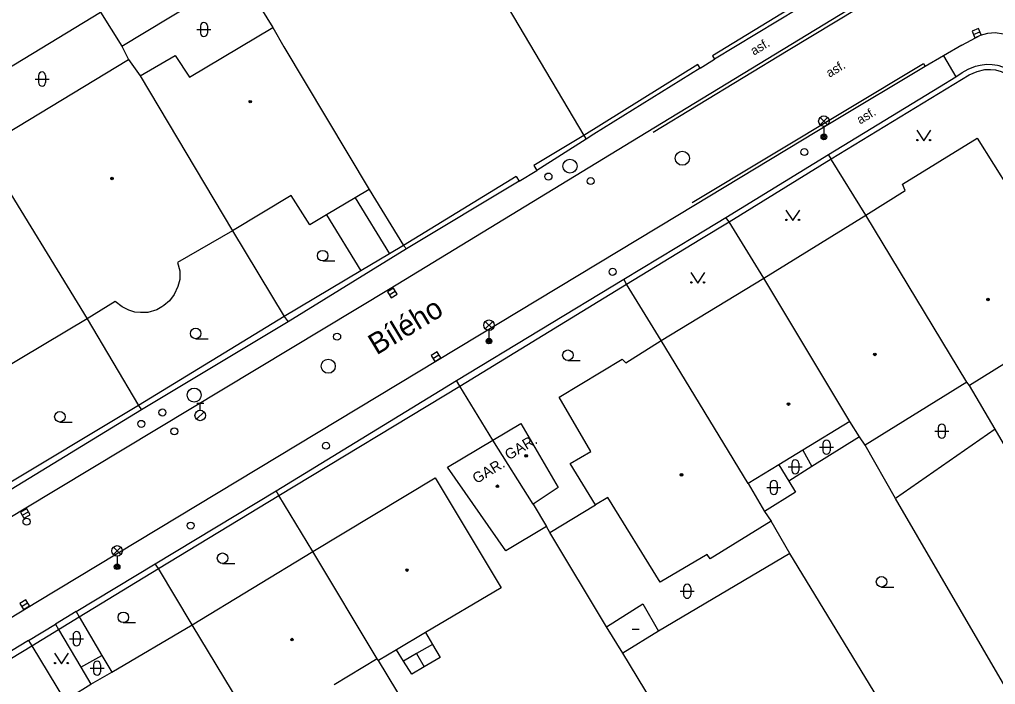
# Model space of a CAD drawing. Extents: x -600391 to -599491, y -1160176 to -1159402.
# Drawn here: x -600105.3 to -600035.9, y -1160146.8 to -1160099.5 of the extents above; entities that cross this region are included whole.
import ezdxf

# ---------------------------------------------------------------- set-up
doc = ezdxf.new("R2010")
doc.units = 0
for name, color, linetype in [('Level 10', 7, 'Continuous'), ('Level 11', 7, 'Continuous'), ('Level 27', 7, 'Continuous'), ('Level 28', 7, 'Continuous'), ('Level 33', 7, 'Continuous'), ('Level 36', 7, 'Continuous'), ('Level 39', 7, 'Continuous'), ('Level 40', 7, 'Continuous'), ('Level 41', 7, 'Continuous'), ('Level 49', 7, 'Continuous'), ('Level 5', 7, 'Continuous'), ('Level 51', 7, 'Continuous'), ('Level 52', 7, 'Continuous'), ('Level 7', 7, 'Continuous'), ('Level 8', 7, 'Continuous')]:
    doc.layers.add(name, color=color, linetype=linetype)

msp = doc.modelspace()

# ---------------------------------------------------------------- linework, layer by layer
at = {"layer": 'Level 10'}
for points in [[(-600044.07, -1160097.47), (-600060.7, -1160107.59), (-600078.93, -1160118.69), (-600104.94, -1160134.34), (-600126.03, -1160147.1), (-600156.25, -1160165.27)], [(-600038.26, -1160101.36), (-600036.94, -1160100.67), (-600036.4, -1160100.51), (-600035.9, -1160100.47), (-600035.29, -1160100.56), (-600034.44, -1160100.86), (-600034.35, -1160100.92), (-600033.55, -1160101.43), (-600033.08, -1160101.88), (-600032.76, -1160102.32), (-600032.38, -1160102.97), (-600028.93, -1160109.02), (-600028.43, -1160109.91)], [(-600038.26, -1160101.36), (-600039.56, -1160102.14)], [(-600039.56, -1160102.14), (-600040.87, -1160102.88)], [(-600040.87, -1160102.88), (-600047.43, -1160106.83), (-600058.46, -1160113.48), (-600104, -1160140.93), (-600151.18, -1160169.56), (-600152.17, -1160170.31)]]:
    msp.add_lwpolyline(points, dxfattribs=at)
at = {"layer": 'Level 11'}
for points in [[(-600044.07, -1160097.47), (-600043.93, -1160097.69), (-600050.62, -1160101.76), (-600060.21, -1160107.58)], [(-600057.43, -1160112.56), (-600040.99, -1160102.67), (-600040.87, -1160102.88)], [(-600039.56, -1160102.14), (-600038.69, -1160103.61)], [(-600081.42, -1160112.23), (-600078.97, -1160116.2)], [(-600083.45, -1160113.43), (-600081, -1160117.4)], [(-600067.56, -1160136.01), (-600064.32, -1160134.04)], [(-600102.51, -1160142.9), (-600101.03, -1160142)], [(-600101.03, -1160142), (-600099.42, -1160144.76)], [(-600102.51, -1160142.9), (-600100.92, -1160145.58)], [(-600076.41, -1160143.12), (-600078.46, -1160144.34)], [(-600107.31, -1160145.82), (-600104.41, -1160144.06)], [(-600104.41, -1160144.06), (-600102.09, -1160147.91)], [(-600100.92, -1160145.58), (-600099.42, -1160144.76)], [(-600099.42, -1160144.76), (-600098.71, -1160145.94)], [(-600100.92, -1160145.58), (-600100.2, -1160146.79)]]:
    msp.add_lwpolyline(points, dxfattribs=at)
at = {"layer": 'Level 27'}
for p, q in [((-600037.44, -1160100.607), (-600036.98, -1160100.413)), ((-600078.984, -1160119.11), (-600078.556, -1160118.85)), ((-600075.884, -1160123.63), (-600075.456, -1160123.37)), ((-600105.09, -1160134.779), (-600104.65, -1160134.541)), ((-600105.133, -1160141.271), (-600104.707, -1160141.009))]:
    msp.add_line(p, q, dxfattribs=at)
for points in [[(-600037.344, -1160100.837), (-600036.883, -1160100.644), (-600037.076, -1160100.183), (-600037.537, -1160100.376)], [(-600078.854, -1160119.323), (-600078.427, -1160119.064), (-600078.686, -1160118.637), (-600079.113, -1160118.896)], [(-600075.753, -1160123.844), (-600075.326, -1160123.583), (-600075.587, -1160123.156), (-600076.014, -1160123.417)], [(-600104.971, -1160134.999), (-600104.531, -1160134.761), (-600104.769, -1160134.321), (-600105.209, -1160134.559)], [(-600105.002, -1160141.484), (-600104.576, -1160141.222), (-600104.838, -1160140.796), (-600105.264, -1160141.058)]]:
    msp.add_lwpolyline(points, close=True, dxfattribs=at)
for centre in [(-600058.14, -1160109.41), (-600066.13, -1160109.97), (-600083.32, -1160124.19), (-600092.86, -1160126.24)]:
    msp.add_circle(centre, 0.5, dxfattribs=at)
at = {"layer": 'Level 28'}
for p, q in [((-600092.68, -1160126.815), (-600092.18, -1160126.815)), ((-600092.43, -1160127.315), (-600092.43, -1160126.815)), ((-600092.688, -1160127.962), (-600092.158, -1160127.432))]:
    msp.add_line(p, q, dxfattribs=at)
for centre, radius in [((-600049.46, -1160108.97), 0.25), ((-600067.66, -1160110.71), 0.25), ((-600064.66, -1160111.03), 0.25), ((-600063.1, -1160117.48), 0.25), ((-600082.69, -1160122.09), 0.25), ((-600095.12, -1160127.48), 0.25), ((-600092.43, -1160127.69), 0.375), ((-600096.62, -1160128.29), 0.25), ((-600094.27, -1160128.82), 0.25), ((-600083.48, -1160129.84), 0.25), ((-600104.78, -1160135.24), 0.25), ((-600093.11, -1160135.52), 0.25)]:
    msp.add_circle(centre, radius, dxfattribs=at)
at = {"layer": 'Level 33'}
for p, q in [((-600048.335, -1160107.03), (-600047.805, -1160106.5)), ((-600048.335, -1160106.5), (-600047.805, -1160107.03)), ((-600048.07, -1160107.14), (-600048.07, -1160107.89)), ((-600072.155, -1160121.54), (-600071.625, -1160121.01)), ((-600072.155, -1160121.01), (-600071.625, -1160121.54)), ((-600071.89, -1160121.65), (-600071.89, -1160122.4)), ((-600098.605, -1160137.58), (-600098.075, -1160137.05)), ((-600098.605, -1160137.05), (-600098.075, -1160137.58)), ((-600098.34, -1160137.69), (-600098.34, -1160138.44))]:
    msp.add_line(p, q, dxfattribs=at)
for centre, radius in [((-600048.07, -1160106.765), 0.375), ((-600048.07, -1160107.89), 0.2), ((-600048.07, -1160107.89), 0.145), ((-600048.07, -1160107.89), 0.0876), ((-600071.89, -1160121.275), 0.375), ((-600071.89, -1160122.4), 0.2), ((-600071.89, -1160122.4), 0.145), ((-600071.89, -1160122.4), 0.0876), ((-600098.34, -1160137.315), 0.375), ((-600098.34, -1160138.44), 0.2), ((-600098.34, -1160138.44), 0.145), ((-600098.34, -1160138.44), 0.0876)]:
    msp.add_circle(centre, radius, dxfattribs=at)
at = {"layer": 'Level 36'}
for p, q in [((-600092.416, -1160100.006), (-600092.416, -1160100.506)), ((-600091.916, -1160100.006), (-600091.916, -1160100.506)), ((-600092.666, -1160100.256), (-600091.666, -1160100.256)), ((-600104.176, -1160103.776), (-600103.176, -1160103.776)), ((-600103.926, -1160103.526), (-600103.926, -1160104.026)), ((-600103.426, -1160103.526), (-600103.426, -1160104.026)), ((-600083.72, -1160116.705), (-600082.845, -1160116.705)), ((-600092.75, -1160122.235), (-600091.875, -1160122.235)), ((-600066.28, -1160123.785), (-600065.405, -1160123.785)), ((-600102.41, -1160128.155), (-600101.535, -1160128.155)), ((-600040.186, -1160128.806), (-600039.186, -1160128.806)), ((-600039.936, -1160128.556), (-600039.936, -1160129.056)), ((-600039.436, -1160128.556), (-600039.436, -1160129.056)), ((-600048.136, -1160129.696), (-600048.136, -1160130.196)), ((-600047.636, -1160129.696), (-600047.636, -1160130.196)), ((-600048.386, -1160129.946), (-600047.386, -1160129.946)), ((-600050.356, -1160131.096), (-600050.356, -1160131.596)), ((-600049.856, -1160131.096), (-600049.856, -1160131.596)), ((-600050.606, -1160131.346), (-600049.606, -1160131.346)), ((-600051.886, -1160132.556), (-600051.886, -1160133.056)), ((-600051.386, -1160132.556), (-600051.386, -1160133.056)), ((-600052.136, -1160132.806), (-600051.136, -1160132.806)), ((-600090.84, -1160138.215), (-600089.965, -1160138.215)), ((-600058.296, -1160140.186), (-600057.296, -1160140.186)), ((-600058.046, -1160139.936), (-600058.046, -1160140.436)), ((-600057.546, -1160139.936), (-600057.546, -1160140.436)), ((-600043.97, -1160139.885), (-600043.095, -1160139.885)), ((-600097.9, -1160142.415), (-600097.025, -1160142.415)), ((-600101.726, -1160143.556), (-600100.726, -1160143.556)), ((-600101.476, -1160143.306), (-600101.476, -1160143.806)), ((-600100.976, -1160143.306), (-600100.976, -1160143.806)), ((-600100.266, -1160145.656), (-600099.266, -1160145.656)), ((-600100.016, -1160145.406), (-600100.016, -1160145.906)), ((-600099.516, -1160145.406), (-600099.516, -1160145.906))]:
    msp.add_line(p, q, dxfattribs=at)
for points in [[(-600041.47, -1160107.42), (-600040.97, -1160108.17), (-600040.47, -1160107.42)], [(-600050.79, -1160113.09), (-600050.29, -1160113.84), (-600049.79, -1160113.09)], [(-600057.54, -1160117.53), (-600057.04, -1160118.28), (-600056.54, -1160117.53)], [(-600102.8, -1160144.59), (-600102.3, -1160145.34), (-600101.8, -1160144.59)]]:
    msp.add_lwpolyline(points, dxfattribs=at)
for centre, radius in [((-600041.42, -1160108.12), 0.05), ((-600040.521, -1160108.12), 0.05), ((-600050.74, -1160113.79), 0.05), ((-600049.841, -1160113.79), 0.05), ((-600083.72, -1160116.33), 0.375), ((-600057.49, -1160118.23), 0.05), ((-600056.591, -1160118.23), 0.05), ((-600092.75, -1160121.86), 0.375), ((-600066.28, -1160123.41), 0.375), ((-600102.41, -1160127.78), 0.375), ((-600090.84, -1160137.84), 0.375), ((-600043.97, -1160139.51), 0.375), ((-600097.9, -1160142.04), 0.375), ((-600102.75, -1160145.29), 0.05), ((-600101.851, -1160145.29), 0.05)]:
    msp.add_circle(centre, radius, dxfattribs=at)
for centre, start, end in [((-600092.166, -1160100.006), 0, 180), ((-600092.166, -1160100.506), 180, 0), ((-600103.676, -1160103.526), 0, 180), ((-600103.676, -1160104.026), 180, 0), ((-600039.686, -1160128.556), 0, 180), ((-600039.686, -1160129.056), 180, 0), ((-600047.886, -1160129.696), 0, 180), ((-600047.886, -1160130.196), 180, 0), ((-600050.106, -1160131.096), 0, 180), ((-600050.106, -1160131.596), 180, 0), ((-600051.636, -1160132.556), 0, 180), ((-600051.636, -1160133.056), 180, 0), ((-600057.796, -1160139.936), 0, 180), ((-600057.796, -1160140.436), 180, 0), ((-600101.226, -1160143.306), 0, 180), ((-600101.226, -1160143.806), 180, 0), ((-600099.766, -1160145.406), 0, 180), ((-600099.766, -1160145.906), 180, 0)]:
    msp.add_arc(centre, 0.25, start, end, dxfattribs=at)
at = {"layer": 'Level 39'}
msp.add_line((-600061.71, -1160142.87), (-600061.21, -1160142.87), dxfattribs=at)
for centre, radius in [((-600088.87, -1160105.39), 0.09), ((-600088.87, -1160105.39), 0.0398), ((-600098.7, -1160110.85), 0.09), ((-600098.7, -1160110.85), 0.0398), ((-600036.4, -1160119.45), 0.09), ((-600036.4, -1160119.45), 0.0398), ((-600044.45, -1160123.35), 0.09), ((-600044.45, -1160123.35), 0.0398), ((-600050.59, -1160126.88), 0.09), ((-600050.59, -1160126.88), 0.0398), ((-600069.25, -1160130.56), 0.09), ((-600069.25, -1160130.56), 0.0398), ((-600058.2, -1160131.91), 0.09), ((-600058.2, -1160131.91), 0.0398), ((-600071.29, -1160132.72), 0.09), ((-600071.29, -1160132.72), 0.0398), ((-600077.72, -1160138.68), 0.09), ((-600077.72, -1160138.68), 0.0398), ((-600085.9, -1160143.62), 0.09), ((-600085.9, -1160143.62), 0.0398)]:
    msp.add_circle(centre, radius, dxfattribs=at)
at = {"layer": 'Level 5'}
for points in [[(-600093.2, -1160103.65), (-600087.27, -1160100.11)], [(-600087.27, -1160100.11), (-600086.49, -1160101.48)], [(-600096.71, -1160103.55), (-600094.21, -1160102.1)], [(-600094.21, -1160102.1), (-600093.2, -1160103.65)], [(-600086.49, -1160101.48), (-600080.42, -1160111.63)], [(-600107.84, -1160108.61), (-600097.52, -1160102.39)], [(-600097.52, -1160102.39), (-600096.71, -1160103.55)], [(-600096.71, -1160103.55), (-600090.14, -1160114.56)], [(-600042.47, -1160111.25), (-600037.17, -1160107.97)], [(-600037.17, -1160107.97), (-600034.85, -1160111.68)], [(-600107.35, -1160109.64), (-600100.48, -1160120.82)], [(-600080.42, -1160111.63), (-600081.42, -1160112.23), (-600083.45, -1160113.43), (-600084.63, -1160114.14)], [(-600045.09, -1160113.46), (-600042.28, -1160111.71)], [(-600042.28, -1160111.71), (-600042.47, -1160111.25)], [(-600085.96, -1160112.05), (-600090.14, -1160114.56)], [(-600084.63, -1160114.14), (-600085.96, -1160112.05)], [(-600052.35, -1160117.94), (-600045.09, -1160113.46)], [(-600037.91, -1160125.32), (-600045.09, -1160113.46)], [(-600090.14, -1160114.56), (-600094.04, -1160116.82)], [(-600094.04, -1160116.82), (-600093.89, -1160117.4)], [(-600093.89, -1160117.4), (-600093.89, -1160118.02)], [(-600093.89, -1160118.02), (-600094.02, -1160118.53)], [(-600059.65, -1160122.35), (-600052.35, -1160117.94)], [(-600046.22, -1160128.13), (-600052.35, -1160117.94)], [(-600094.02, -1160118.53), (-600094.27, -1160119.09)], [(-600094.27, -1160119.09), (-600094.62, -1160119.55)], [(-600098.48, -1160119.58), (-600100.48, -1160120.82)], [(-600097.97, -1160119.98), (-600098.48, -1160119.58)], [(-600097.51, -1160120.21), (-600097.97, -1160119.98)], [(-600095.52, -1160120.18), (-600096.15, -1160120.36)], [(-600095.15, -1160119.98), (-600095.52, -1160120.18)], [(-600095.01, -1160119.88), (-600095.15, -1160119.98)], [(-600094.62, -1160119.55), (-600095.01, -1160119.88)], [(-600100.48, -1160120.82), (-600106.73, -1160124.54)], [(-600097.08, -1160120.34), (-600097.51, -1160120.21)], [(-600096.68, -1160120.38), (-600097.08, -1160120.34)], [(-600096.15, -1160120.36), (-600096.68, -1160120.38)], [(-600062.15, -1160123.94), (-600059.65, -1160122.35)], [(-600053.45, -1160132.53), (-600059.65, -1160122.35)], [(-600066.89, -1160126.4), (-600062.41, -1160123.7)], [(-600062.41, -1160123.7), (-600062.15, -1160123.94)], [(-600035.08, -1160123.93), (-600037.72, -1160125.57)], [(-600037.91, -1160125.32), (-600045.14, -1160129.8)], [(-600037.72, -1160125.57), (-600037.91, -1160125.32)], [(-600064.64, -1160130.25), (-600066.89, -1160126.4)], [(-600071.62, -1160129.45), (-600069.63, -1160128.26)], [(-600069.63, -1160128.26), (-600066.96, -1160132.8)], [(-600046.22, -1160128.13), (-600049.57, -1160130.15)], [(-600045.55, -1160129.21), (-600046.22, -1160128.13)], [(-600074.83, -1160131.37), (-600071.62, -1160129.45)], [(-600068.76, -1160134), (-600071.62, -1160129.45)], [(-600045.14, -1160129.8), (-600045.55, -1160129.21)], [(-600066.11, -1160131.11), (-600064.64, -1160130.25)], [(-600049.57, -1160130.15), (-600051.27, -1160131.2)], [(-600064.32, -1160134.04), (-600066.11, -1160131.11)], [(-600051.27, -1160131.2), (-600053.45, -1160132.53)], [(-600070.7, -1160137.32), (-600074.83, -1160131.37)], [(-600084.41, -1160137.36), (-600075.73, -1160132.13)], [(-600075.73, -1160132.13), (-600071.03, -1160139.93)], [(-600053.45, -1160132.53), (-600052.3, -1160134.52)], [(-600066.96, -1160132.8), (-600068.76, -1160134)], [(-600068.76, -1160134), (-600067.81, -1160135.59)], [(-600063.44, -1160133.52), (-600064.32, -1160134.04)], [(-600059.72, -1160139.54), (-600063.44, -1160133.52)], [(-600052.3, -1160134.52), (-600051.83, -1160135.21)], [(-600051.83, -1160135.21), (-600056.17, -1160137.89)], [(-600067.81, -1160135.59), (-600070.7, -1160137.32)], [(-600093, -1160142.57), (-600084.41, -1160137.36)], [(-600079.85, -1160144.99), (-600084.41, -1160137.36)], [(-600056.38, -1160137.58), (-600059.72, -1160139.54)], [(-600056.17, -1160137.89), (-600056.38, -1160137.58)], [(-600071.03, -1160139.93), (-600076.41, -1160143.12)], [(-600098.71, -1160145.94), (-600093, -1160142.57)], [(-600088.43, -1160150.14), (-600093, -1160142.57)], [(-600076.41, -1160143.12), (-600075.91, -1160143.96)], [(-600078.46, -1160144.34), (-600079.74, -1160145.1)], [(-600077.96, -1160145.16), (-600078.46, -1160144.34)], [(-600075.91, -1160143.96), (-600077.04, -1160144.62)], [(-600079.85, -1160144.99), (-600082.91, -1160146.83)], [(-600079.74, -1160145.1), (-600079.85, -1160144.99)], [(-600077.04, -1160144.62), (-600077.96, -1160145.16)], [(-600100.2, -1160146.79), (-600098.71, -1160145.94)], [(-600101.66, -1160147.69), (-600100.2, -1160146.79)]]:
    msp.add_lwpolyline(points, dxfattribs=at)
at = {"layer": 'Level 51'}
for points in [[(-600098.01, -1160101.44), (-600089.58, -1160096.34)], [(-600089.58, -1160096.34), (-600087.27, -1160100.11)], [(-600109.89, -1160105.3), (-600099.51, -1160099.02)], [(-600099.51, -1160099.02), (-600098.01, -1160101.44)], [(-600098.01, -1160101.44), (-600097.52, -1160102.39)], [(-600035.9, -1160128.67), (-600037.72, -1160125.57)], [(-600035.9, -1160128.67), (-600042.97, -1160133.6)], [(-600027.74, -1160142.65), (-600035.9, -1160128.67)], [(-600045.55, -1160129.21), (-600048.94, -1160131.31)], [(-600042.97, -1160133.6), (-600045.14, -1160129.8)], [(-600049.57, -1160130.15), (-600048.94, -1160131.31)], [(-600051.27, -1160131.2), (-600050.57, -1160132.37)], [(-600048.94, -1160131.31), (-600050.57, -1160132.37)], [(-600050.57, -1160132.37), (-600050.09, -1160133.13)], [(-600050.09, -1160133.13), (-600052.3, -1160134.52)], [(-600035.2, -1160146.93), (-600042.97, -1160133.6)], [(-600050.49, -1160137.5), (-600051.83, -1160135.21)], [(-600067.56, -1160136.01), (-600067.81, -1160135.59)], [(-600063.54, -1160142.72), (-600067.56, -1160136.01)], [(-600050.49, -1160137.5), (-600059.84, -1160143.02)], [(-600042.13, -1160151.21), (-600050.49, -1160137.5)], [(-600075.91, -1160143.96), (-600075.36, -1160144.89)], [(-600067.52, -1160165.35), (-600079.74, -1160145.1)], [(-600077.39, -1160146.08), (-600077.96, -1160145.16)], [(-600077.04, -1160144.62), (-600076.49, -1160145.55)], [(-600075.36, -1160144.89), (-600076.49, -1160145.55)], [(-600054.26, -1160157.96), (-600062.36, -1160144.59)], [(-600076.49, -1160145.55), (-600077.39, -1160146.08)]]:
    msp.add_lwpolyline(points, dxfattribs=at)
at = {"layer": 'Level 52'}
for points in [[(-600063.54, -1160142.72), (-600060.94, -1160141.09)], [(-600060.94, -1160141.09), (-600059.84, -1160143.02)], [(-600062.36, -1160144.59), (-600063.54, -1160142.72)], [(-600059.84, -1160143.02), (-600062.36, -1160144.59)]]:
    msp.add_lwpolyline(points, dxfattribs=at)
at = {"layer": 'Level 7'}
for points in [[(-600049.69, -1160081.01), (-600045.6, -1160079.1), (-600039.51, -1160092.08), (-600050.59, -1160098.83), (-600055.99, -1160102.12), (-600055.84, -1160102.36)], [(-600074.4, -1160092.18), (-600065.15, -1160107.78)], [(-600043.91, -1160095.14), (-600055.84, -1160102.36)], [(-600056.88, -1160103.01), (-600057.03, -1160102.75), (-600065.15, -1160107.78)], [(-600037.8, -1160103.08), (-600037.29, -1160102.87), (-600036.96, -1160102.78), (-600036.5, -1160102.73), (-600036.1, -1160102.74), (-600035.73, -1160102.79), (-600035.62, -1160102.81), (-600034.93, -1160103.08), (-600034.42, -1160103.39), (-600033.93, -1160103.98)], [(-600056.88, -1160103.01), (-600064.43, -1160107.69)], [(-600047.56, -1160109.46), (-600037.74, -1160103.48)], [(-600038.69, -1160103.61), (-600038.23, -1160103.32), (-600037.8, -1160103.08)], [(-600037.74, -1160103.48), (-600037.16, -1160103.23), (-600036.63, -1160103.1), (-600036.22, -1160103.09), (-600035.86, -1160103.12), (-600035.46, -1160103.24), (-600035.11, -1160103.4), (-600034.7, -1160103.67), (-600034.33, -1160103.96)], [(-600047.75, -1160109.15), (-600044.7, -1160107.3), (-600039.86, -1160104.34), (-600038.69, -1160103.61)], [(-600065.15, -1160107.78), (-600068.7, -1160109.93)], [(-600064.99, -1160108.05), (-600068.49, -1160110.29)], [(-600065.15, -1160107.78), (-600064.99, -1160108.05)], [(-600064.43, -1160107.69), (-600064.99, -1160108.05)], [(-600055.04, -1160113.62), (-600047.75, -1160109.15)], [(-600054.82, -1160113.93), (-600047.56, -1160109.46)], [(-600047.56, -1160109.46), (-600047.75, -1160109.15)], [(-600045.09, -1160113.46), (-600047.52, -1160109.52), (-600047.56, -1160109.46)], [(-600068.7, -1160109.93), (-600068.49, -1160110.29)], [(-600069.95, -1160110.7), (-600077.97, -1160115.6)], [(-600069.74, -1160111.04), (-600077.75, -1160115.85)], [(-600069.95, -1160110.7), (-600069.74, -1160111.04)], [(-600080.42, -1160111.63), (-600077.97, -1160115.6)], [(-600062.29, -1160118.01), (-600057.28, -1160114.98), (-600055.04, -1160113.62)], [(-600062.12, -1160118.36), (-600056.9, -1160115.19), (-600054.82, -1160113.93)], [(-600054.82, -1160113.93), (-600055.04, -1160113.62)], [(-600052.35, -1160117.94), (-600054.82, -1160113.93)], [(-600090.14, -1160114.56), (-600086.46, -1160120.66)], [(-600077.97, -1160115.6), (-600078.97, -1160116.2), (-600081, -1160117.4), (-600086.46, -1160120.66)], [(-600077.75, -1160115.85), (-600086.17, -1160121.04)], [(-600077.97, -1160115.6), (-600077.75, -1160115.85)], [(-600074.21, -1160125.2), (-600062.29, -1160118.01)], [(-600062.12, -1160118.36), (-600062.29, -1160118.01)], [(-600073.96, -1160125.61), (-600062.12, -1160118.36)], [(-600059.65, -1160122.35), (-600062.12, -1160118.36)], [(-600100.48, -1160120.82), (-600096.81, -1160126.97)], [(-600086.46, -1160120.66), (-600096.81, -1160126.97)], [(-600086.46, -1160120.66), (-600086.17, -1160121.04)], [(-600086.17, -1160121.04), (-600096.6, -1160127.3)], [(-600087.03, -1160133.05), (-600074.21, -1160125.2)], [(-600086.84, -1160133.37), (-600073.96, -1160125.61)], [(-600073.96, -1160125.61), (-600074.21, -1160125.2)], [(-600071.62, -1160129.45), (-600073.96, -1160125.61)], [(-600096.81, -1160126.97), (-600106.99, -1160133.07)], [(-600096.81, -1160126.97), (-600096.6, -1160127.3)], [(-600096.6, -1160127.3), (-600106.75, -1160133.48)], [(-600095.63, -1160138.23), (-600087.03, -1160133.05)], [(-600086.84, -1160133.37), (-600087.03, -1160133.05)], [(-600095.39, -1160138.57), (-600086.84, -1160133.37)], [(-600084.41, -1160137.36), (-600086.84, -1160133.37)], [(-600101.25, -1160141.63), (-600095.63, -1160138.23)], [(-600101.03, -1160142), (-600095.39, -1160138.57)], [(-600095.39, -1160138.57), (-600095.63, -1160138.23)], [(-600093, -1160142.57), (-600095.39, -1160138.57)], [(-600101.25, -1160141.63), (-600101.03, -1160142)], [(-600104.64, -1160143.68), (-600102.73, -1160142.52)], [(-600104.41, -1160144.06), (-600102.51, -1160142.9)], [(-600102.73, -1160142.52), (-600102.51, -1160142.9)], [(-600104.64, -1160143.68), (-600104.41, -1160144.06)]]:
    msp.add_lwpolyline(points, dxfattribs=at)
at = {"layer": 'Level 8'}
for points in [[(-600056.88, -1160103.01), (-600055.84, -1160102.36)], [(-600069.74, -1160111.04), (-600068.49, -1160110.29)], [(-600101.25, -1160141.63), (-600102.73, -1160142.52)], [(-600104.64, -1160143.68), (-600107.51, -1160145.41)]]:
    msp.add_lwpolyline(points, dxfattribs=at)

# ---------------------------------------------------------------- texts
at = {"layer": 'Level 40'}
for rotation, p in [(31.04, (-600053.05, -1160102.12)), (31.28, (-600047.67, -1160103.69)), (31.04, (-600045.5, -1160107.02))]:
    msp.add_text('asf.', height=0.65, rotation=rotation, dxfattribs=at).set_placement(p)
at = {"layer": 'Level 41'}
for p in [(-600070.48, -1160130.89), (-600072.78, -1160132.57)]:
    msp.add_text('GAR.', height=0.75, rotation=31, dxfattribs=at).set_placement(p)
at = {"layer": 'Level 49'}
msp.add_text('Bílého', height=1.5, rotation=31.08, dxfattribs=at).set_placement((-600079.89, -1160123.43))

doc.saveas('drawing.dxf')
